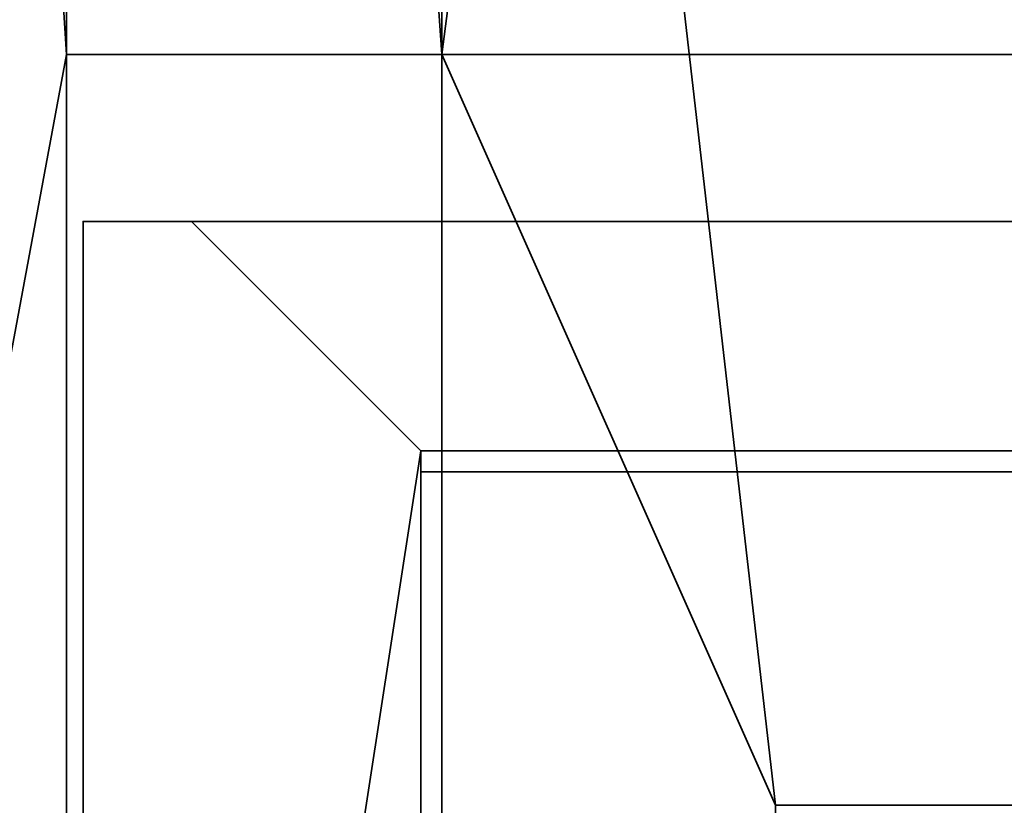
# Model space of a CAD drawing. Header units: millimetres. Extents: x -490 to 6690, y -115 to 132.
# Tile 907 of 1031: x 5482 to 5494, y 12 to 21. Entities that reach past the tile are written whole.
import ezdxf

# ---------------------------------------------------------------- set-up
doc = ezdxf.new("R2010")
doc.units = ezdxf.units.MM
doc.layers.add('151', color=7, linetype='Continuous', true_color=0xffffff)

# ---------------------------------------------------------------- blocks, each defined once
blk = doc.blocks.new('UG_SURFACE_338')
at = {"layer": '151', "color": 7, "linetype": 'Continuous', "lineweight": 35}
for points in [[(5486.75, -22, -8), (5486.75, 16, -8), (5487, 16, -8), (5487, -22, -8)], [(5486.75, 16, -8), (5486.75, -22, -8), (5486.75, -22, 2020.25), (5486.75, 16, 2020.25)], [(5486.75, 16, 2020.25), (5487, 16, 2020), (5487, 16, -8), (5486.75, 16, -8)], [(5487, -22, 2020), (5487, 16, 2020), (5486.75, 16, 2020.25), (5486.75, -22, 2020.25)], [(5487, 16, 2020), (5487, -22, 2020), (5487, -22, -8), (5487, 16, -8)]]:
    blk.add_3dface(points, dxfattribs=at)
blk = doc.blocks.new('UG_SURFACE_339')
at = {"layer": '151', "color": 14, "linetype": 'Continuous', "lineweight": 35}
for points in [[(5482.7, -10, 2024.3), (5482.7, 19, 2024.3), (5482.7, 19, -8), (5482.7, -10, -8)], [(5484, 19, 2023), (5484, 19, -8), (5482.7, 19, -8), (5482.7, 19, 2024.3)], [(5482.7, -10, -8), (5482.7, 19, -8), (5484, 19, -8), (5486.75, 16.25, -8)], [(5486.75, 16.25, 2020.25), (5484, 19, 2023), (5482.7, 19, 2024.3), (5482.7, -10, 2024.3)], [(5484, 19, 2023), (5486.75, 16.25, 2020.25), (5486.75, 16.25, -8), (5484, 19, -8)], [(5486.75, 16.25, -8), (5486.75, -22, -8), (5482.7, -10, -8)], [(5482.7, -10, 2024.3), (5486.75, -22, 2020.25), (5486.75, 16.25, 2020.25)], [(5486.75, 16.25, 2020.25), (5486.75, -22, 2020.25), (5486.75, -22, -8), (5486.75, 16.25, -8)]]:
    blk.add_3dface(points, dxfattribs=at)
blk = doc.blocks.new('UG_SURFACE_342')
at = {"layer": '151', "color": 14, "linetype": 'Continuous', "lineweight": 35}
for points in [[(6517.3, 19, 2024.3), (6516, 19, 2023), (5484, 19, 2023), (5482.7, 19, 2024.3)], [(6517.3, -10, 2024.3), (6517.3, 19, 2024.3), (5482.7, 19, 2024.3), (5482.7, -10, 2024.3)], [(5482.7, -10, 2024.3), (5482.7, 19, 2024.3), (5484, 19, 2023), (5486.75, 16.25, 2020.25)], [(6516, 19, 2023), (6513.25, 16.25, 2020.25), (5486.75, 16.25, 2020.25), (5484, 19, 2023)], [(5486.75, 16.25, 2020.25), (5486.75, -22, 2020.25), (5482.7, -10, 2024.3)], [(6513.25, 16.25, 2020.25), (6513.25, -22, 2020.25), (5486.75, -22, 2020.25), (5486.75, 16.25, 2020.25)]]:
    blk.add_3dface(points, dxfattribs=at)
blk = doc.blocks.new('UG_SURFACE_343')
at = {"layer": '151', "color": 7, "linetype": 'Continuous', "lineweight": 35}
for points in [[(5486.75, 16, 2020.25), (5486.75, -22, 2020.25), (6513.25, -22, 2020.25), (6513.25, 16, 2020.25)], [(6513, 16, 2020), (5487, 16, 2020), (5486.75, 16, 2020.25), (6513.25, 16, 2020.25)], [(5486.75, -22, 2020.25), (5486.75, 16, 2020.25), (5487, 16, 2020), (5487, -22, 2020)], [(6513, 16, 2020), (6513, -22, 2020), (5487, -22, 2020), (5487, 16, 2020)]]:
    blk.add_3dface(points, dxfattribs=at)
blk = doc.blocks.new('UG_SURFACE_366')
at = {"layer": '151', "color": 254, "linetype": 'Continuous', "lineweight": 35}
for points in [[(5476.75, 111.75, 2030.25), (5482.5, 21, 2024.5), (5482.5, 86, 2024.5)], [(5482.5, 21, 2024.5), (5476.75, 111.75, 2030.25), (5476.75, -10, 2030.25)], [(5476.75, -10, -8), (5476.75, 111.75, -8), (5482.5, 111.75, -8), (5482.5, 86, -8)], [(5498.75, 4, 2008.25), (5498.75, 111.75, 2008.25), (5487, 111.75, 2020), (5487, 86, 2020)], [(5498.75, 111.75, -8), (5487, 21, -8), (5487, 86, -8)], [(5487, 21, -8), (5498.75, 111.75, -8), (5495, 12, -8), (5491, 12, -8)], [(5476.75, -10, -8), (5482.5, 86, -8), (5482.5, 21, -8)], [(5487, 86, 2020), (5482.5, 86, 2024.5), (5482.5, 21, 2024.5), (5487, 21, 2020)], [(5482.5, 86, -8), (5487, 86, -8), (5487, 21, -8), (5482.5, 21, -8)], [(5498.75, 4, 2008.25), (5487, 86, 2020), (5495, 12, 2012)], [(5487, 21, 2020), (5491, 12, 2016), (5495, 12, 2012), (5487, 86, 2020)], [(5476.75, -10, 2030.25), (5480.5, -10, 2026.5), (5482.5, -8, 2024.5), (5482.5, 21, 2024.5)], [(5482.5, 21, -8), (5482.5, -8, -8), (5480.5, -10, -8), (5476.75, -10, -8)], [(5487, 21, 2020), (5482.5, 21, 2024.5), (5482.5, 21, -8), (5487, 21, -8)], [(5482.5, 21, 2024.5), (5482.5, -8, 2024.5), (5482.5, -8, -8), (5482.5, 21, -8)], [(5487, 4, 2020), (5487, 21, 2020), (5487, 21, -8), (5487, 4, -8)], [(5487, 21, 2020), (5487, 4, 2020), (5491, 4, 2016), (5491, 12, 2016)], [(5491, 12, -8), (5491, 4, -8), (5487, 4, -8), (5487, 21, -8)], [(5495, 12, 2012), (5491, 12, 2016), (5491, 12, -8), (5495, 12, -8)], [(5491, 12, 2016), (5491, 4, 2016), (5491, 4, -8), (5491, 12, -8)]]:
    blk.add_3dface(points, dxfattribs=at)
blk = doc.blocks.new('UG_SURFACE_369')
at = {"layer": '151', "color": 254, "linetype": 'Continuous', "lineweight": 35}
for points in [[(6523.25, 111.75, 2030.25), (5476.75, 111.75, 2030.25), (5476.75, -10, 2030.25), (6523.25, -10, 2030.25)], [(5476.75, -10, 2030.25), (5476.75, 111.75, 2030.25), (5482.5, 21, 2024.5)], [(5482.5, 86, 2024.5), (5482.5, 21, 2024.5), (5476.75, 111.75, 2030.25)], [(5487, 86, 2020), (5487, 111.75, 2020), (5498.75, 111.75, 2008.25), (5498.75, 4, 2008.25)], [(5487, 21, 2020), (5482.5, 86, 2024.5), (5491, 12, 2016)], [(5495, 12, 2012), (5491, 12, 2016), (5482.5, 86, 2024.5), (5487, 86, 2020)], [(5487, 21, 2020), (5482.5, 21, 2024.5), (5482.5, 86, 2024.5)], [(5495, 12, 2012), (5487, 86, 2020), (5498.75, 4, 2008.25)], [(5482.5, 21, 2024.5), (5482.5, -8, 2024.5), (5480.5, -10, 2026.5), (5476.75, -10, 2030.25)], [(6517.5, 21, 2024.5), (6517.5, -8, 2024.5), (5482.5, -8, 2024.5), (5482.5, 21, 2024.5)], [(6517.5, 21, 2024.5), (5482.5, 21, 2024.5), (5487, 21, 2020), (6513, 21, 2020)], [(6513, 4, 2020), (6513, 21, 2020), (5487, 21, 2020), (5487, 4, 2020)], [(5491, 12, 2016), (5491, 4, 2016), (5487, 4, 2020), (5487, 21, 2020)], [(6509, 12, 2016), (6509, 4, 2016), (5491, 4, 2016), (5491, 12, 2016)], [(6509, 12, 2016), (5491, 12, 2016), (5495, 12, 2012), (6505, 12, 2012)]]:
    blk.add_3dface(points, dxfattribs=at)
blk = doc.blocks.new('UG_SURFACE_390')
at = {"layer": '151', "color": 252, "linetype": 'Continuous', "lineweight": 35}
for points in [[(6690, -6.2, 2202), (6690, 113.2, 2202), (5310, 113.2, 2202), (5310, -6.2, 2202)], [(5460, -6.2, 2052), (5460, 113.2, 2052), (6540, 113.2, 2052), (6540, -6.2, 2052)]]:
    blk.add_3dface(points, dxfattribs=at)

msp = doc.modelspace()

# ---------------------------------------------------------------- linework, layer by layer
at = {"layer": '151', "color": 253, "linetype": 'Continuous', "lineweight": -3}
for p, q in [((5487, 21, 2020), (5482.5, 21, 2024.5)), ((5482.5, 21, -8), (5482.5, -8, -8)), ((5482.5, 21, 2024.5), (5482.5, -8, 2024.5)), ((5482.5, 21, 2024.5), (5482.5, 21, -8)), ((5487, 21, -8), (5482.5, 21, -8)), ((5482.5, 21, 2024.5), (5482.5, -8, 2024.5)), ((5482.5, 21, 2024.5), (5487, 21, 2020)), ((6517.5, 21, 2024.5), (5482.5, 21, 2024.5)), ((5487, 4, 2020), (5487, 21, 2020)), ((5487, 4, -8), (5487, 21, -8)), ((5487, 4, 2020), (5487, 21, 2020)), ((5487, 21, 2020), (5487, 21, -8)), ((6513, 21, 2020), (5487, 21, 2020)), ((5482.7, 19, 2024.3), (5482.7, 19, -8)), ((5482.7, 19, -8), (5484, 19, -8)), ((5482.7, -10, -8), (5482.7, 19, -8)), ((5482.7, 19, 2024.3), (5484, 19, 2023)), ((5482.7, -10, 2024.3), (5482.7, 19, 2024.3)), ((5484, 19, 2023), (5482.7, 19, 2024.3)), ((5482.7, -10, 2024.3), (5482.7, 19, 2024.3)), ((6517.3, 19, 2024.3), (5482.7, 19, 2024.3)), ((5484, 19, 2023), (5484, 19, -8)), ((5484, 19, -8), (5486.75, 16.25, -8)), ((6516, 19, 2023), (5484, 19, 2023)), ((5486.75, 16.25, 2020.25), (5484, 19, 2023)), ((5484, 19, 2023), (5486.75, 16.25, 2020.25)), ((5486.75, 16.25, 2020.25), (5486.75, -22, 2020.25)), ((5486.75, 16.25, -8), (5486.75, -22, -8)), ((5486.75, 16.25, 2020.25), (5486.75, -22, 2020.25)), ((6513.25, 16.25, 2020.25), (5486.75, 16.25, 2020.25)), ((5486.75, 16.25, 2020.25), (5486.75, 16.25, -8)), ((6513.25, 16, 2020.25), (5486.75, 16, 2020.25)), ((5487, 16, 2020), (5486.75, 16, 2020.25)), ((5486.75, 16, -8), (5486.75, -22, -8)), ((5486.75, 16, 2020.25), (5487, 16, 2020)), ((5486.75, 16, 2020.25), (5486.75, 16, -8)), ((5487, 16, -8), (5486.75, 16, -8)), ((5486.75, 16, 2020.25), (5486.75, -22, 2020.25)), ((5486.75, 16, 2020.25), (5486.75, -22, 2020.25)), ((6513, 16, 2020), (5487, 16, 2020)), ((5487, 16, 2020), (5487, -22, 2020)), ((5487, 16, 2020), (5487, 16, -8)), ((5487, 16, -8), (5487, -22, -8)), ((5487, 16, 2020), (5487, -22, 2020))]:
    msp.add_line(p, q, dxfattribs=at)

# ---------------------------------------------------------------- block references
for name in ['UG_SURFACE_390', 'UG_SURFACE_366', 'UG_SURFACE_369', 'UG_SURFACE_339', 'UG_SURFACE_342', 'UG_SURFACE_338', 'UG_SURFACE_343']:
    msp.add_blockref(name, (0, 0), dxfattribs=at)

doc.saveas('drawing.dxf')
